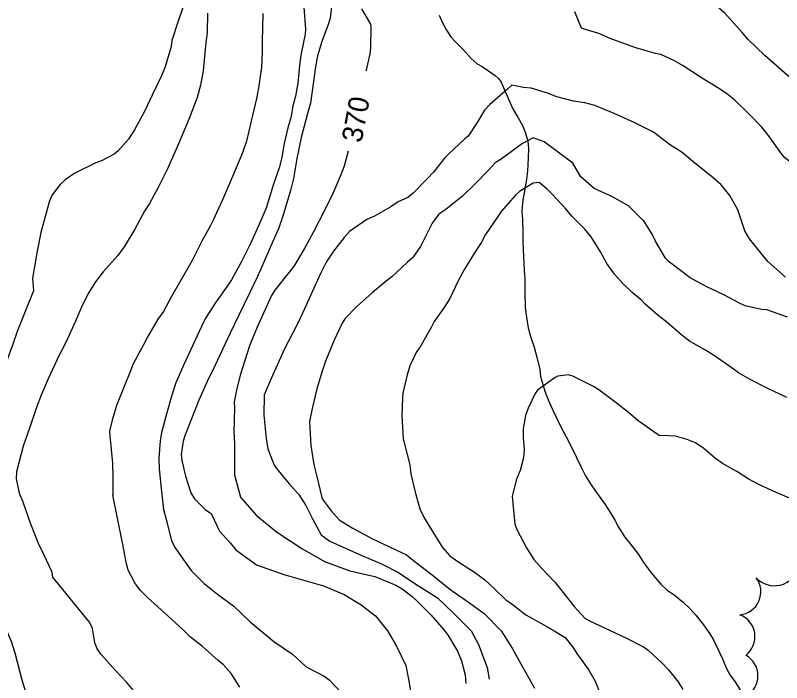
# Model space of a CAD drawing. Extents: x 287698 to 290158, y 5234163 to 5237182.
# Drawn here: x 287966.3 to 288079, y 5235026.1 to 5235124.3 of the extents above; entities that cross this region are included whole.
import ezdxf

# ---------------------------------------------------------------- set-up
doc = ezdxf.new("R2010")
doc.units = 0
for name, color, linetype in [('Niveau 1', 7, 'Continuous'), ('Niveau 2', 7, 'Continuous'), ('Niveau 4', 7, 'Continuous'), ('Niveau 44', 7, 'Continuous')]:
    doc.layers.add(name, color=color, linetype=linetype)

msp = doc.modelspace()

# ---------------------------------------------------------------- linework, layer by layer
at = {"layer": 'Niveau 1'}
for points in [[(287991.17, 5235126.2), (287990.23, 5235123.51), (287989.31, 5235120.63), (287989.19, 5235119.75), (287988.32, 5235116.75), (287987.79, 5235115.43), (287986.41, 5235112.58), (287985.33, 5235110.3), (287983.8, 5235107.51), (287982.92, 5235106.12), (287981.41, 5235104.4), (287980.81, 5235103.91), (287979.05, 5235102.96), (287978.1, 5235102.62)], [(288017.18, 5235125.32), (288018.53, 5235123.05), (288018.57, 5235122.72), (288018.53, 5235119.57), (288018.43, 5235118.67), (288017.86, 5235116.28), (288017.83, 5235116.15)], [(288049.54, 5235122.45), (288048.58, 5235124.84)], [(288083.7, 5235100.21), (288081.25, 5235102.14), (288080.84, 5235102.35), (288079.48, 5235103.38), (288078.72, 5235104.29), (288077.2, 5235106.47), (288076.07, 5235107.9), (288074.32, 5235109.71), (288072.12, 5235111.85), (288070.88, 5235112.86), (288069.64, 5235113.67), (288067.22, 5235115.17), (288064.51, 5235116.93), (288063.23, 5235117.65), (288061.24, 5235118.56), (288060.47, 5235118.71), (288057.53, 5235119.54), (288056.35, 5235119.99), (288053.76, 5235120.92), (288052.09, 5235121.65), (288050.3, 5235122.22), (288049.54, 5235122.45)], [(288015.23, 5235104.33), (288014.63, 5235102.15), (288014.15, 5235100.88), (288012.96, 5235098.13), (288011.77, 5235095.61), (288010.15, 5235092.46), (288008.85, 5235090.14), (288007.28, 5235087.47), (288006.55, 5235086.53), (288004.42, 5235083.88), (288003.93, 5235083.11), (288003, 5235081.04), (288001.86, 5235078.44), (288000.76, 5235075.84), (288000.36, 5235074.6), (287999.38, 5235071.54), (287998.83, 5235069.4), (287998.48, 5235067.44), (287998.49, 5235066.52), (287998.43, 5235063.03), (287998.53, 5235061.31), (287998.51, 5235056.7), (287999.4, 5235053.42), (288001.72, 5235050.78), (288004.67, 5235048.32)], [(287978.1, 5235102.62), (287975.04, 5235101.1), (287973.58, 5235100.15), (287972.84, 5235099.46), (287971.67, 5235097.94), (287971.28, 5235097.03), (287970.01, 5235092.37), (287969.48, 5235089.63), (287968.8, 5235085.64), (287968.92, 5235083.81)], [(287968.92, 5235083.81), (287967.82, 5235080.98), (287966.55, 5235077.83), (287965.83, 5235075.8), (287964.83, 5235073.01), (287964.55, 5235071.93), (287963.82, 5235069.36), (287962.66, 5235065.82), (287962.11, 5235064.51), (287961.03, 5235061.94), (287959.93, 5235058.83), (287959.68, 5235057.74), (287959.58, 5235054.98), (287959.64, 5235053.05), (287959.85, 5235048.74), (287960.04, 5235047.14), (287960.64, 5235044.41), (287961.23, 5235042.67), (287962.9, 5235038.63), (287964.35, 5235035.27), (287965.64, 5235032.22), (287966.17, 5235030.5), (287967.23, 5235026.56), (287967.82, 5235024.63)], [(288004.67, 5235048.32), (288008.42, 5235045.86), (288011.76, 5235043.97), (288015.5, 5235042.6), (288019.14, 5235041.74), (288022.23, 5235040.48), (288023.16, 5235039.94), (288024.66, 5235038.8), (288025.41, 5235038.07), (288027.37, 5235036.1), (288029.36, 5235033.85), (288029.96, 5235033.05), (288031.3, 5235030.77), (288031.92, 5235029.33), (288032.46, 5235027.27), (288032.53, 5235026.01)]]:
    msp.add_lwpolyline(points, dxfattribs=at)
at = {"layer": 'Niveau 2'}
for points in [[(288097.52, 5235102.15), (288096.03, 5235103.26), (288094.8, 5235104.31), (288092.12, 5235106.27), (288089.04, 5235108.36), (288086.33, 5235110.27), (288084.89, 5235111.43), (288081.25, 5235114.31), (288079.42, 5235115.87), (288076.52, 5235118.43), (288074.03, 5235120.86), (288073.18, 5235121.83), (288070.66, 5235124.67), (288068.44, 5235126.62), (288066.44, 5235128.22), (288063.14, 5235130.76), (288061.56, 5235132.08), (288058.14, 5235134.82), (288056.15, 5235135.95), (288053.11, 5235137.55), (288052.01, 5235138.29), (288050.96, 5235139.22), (288047.59, 5235142.1)], [(288008.7, 5235125.55), (288008.96, 5235122.3), (288008.93, 5235121.56), (288008.26, 5235118.5), (288008.07, 5235116.97), (288007.85, 5235114.34), (288007.5, 5235112.46), (288007.1, 5235111.03), (288006.84, 5235109.47), (288006.35, 5235107.78), (288005.82, 5235105.48), (288005.47, 5235103.47), (288005.12, 5235102.04), (288004.22, 5235099.36), (288003.16, 5235095.97), (288002.04, 5235093.38), (288000.89, 5235090.88), (287999.5, 5235088), (287998.06, 5235085.4), (287997.56, 5235084.69), (287995.75, 5235082.13), (287994.22, 5235079.76), (287993.64, 5235078.53), (287992.36, 5235075.79), (287991.04, 5235072.95), (287989.89, 5235070.24), (287989.3, 5235068.45), (287988.55, 5235065.86), (287987.77, 5235062.95), (287987.58, 5235061.73), (287987.38, 5235059.15), (287987.43, 5235057.58), (287987.71, 5235054.72), (287988.05, 5235051.59), (287988.54, 5235049.8), (287989.26, 5235047.02), (287989.76, 5235045.99), (287991.03, 5235044.21), (287992.11, 5235042.61), (287994.05, 5235040.74), (287995.99, 5235039.16), (287998.4, 5235037.4), (288000.83, 5235035.06), (288004.32, 5235032.18)], [(288012.79, 5235125.58), (288012.58, 5235123.92), (288012.28, 5235123.02), (288011.35, 5235120.51), (288010.74, 5235118.37), (288010.42, 5235116.77), (288010.1, 5235114.27), (288009.68, 5235111.42), (288009.22, 5235109.7), (288008.34, 5235106.38), (288007.69, 5235103.27), (288007.19, 5235100.35), (288006.75, 5235098.55), (288005.61, 5235094.77), (288004.96, 5235092.91), (288004.08, 5235090.97), (288002.9, 5235088.24), (288001.88, 5235085.9), (288000.75, 5235083.57), (287999.17, 5235080.23), (287997.86, 5235077.58), (287996.72, 5235075.17), (287995.68, 5235072.85), (287994.51, 5235070.46), (287993.28, 5235067.7), (287992.18, 5235064.96), (287991.23, 5235062.62), (287990.94, 5235061.66), (287990.65, 5235059.75), (287990.74, 5235058.81), (287991.3, 5235056.54), (287992.1, 5235054.07), (287992.64, 5235053.2), (287994.25, 5235051.58), (287995.1, 5235051), (287996.3, 5235048.41), (287997.87, 5235046.69), (287998.72, 5235045.68), (288001.76, 5235043.47), (288005.75, 5235042.03)], [(287994.55, 5235124.68), (287994.47, 5235121.87), (287994.23, 5235119.85), (287993.91, 5235116.18), (287993.51, 5235114.05), (287993.02, 5235112.26), (287991.83, 5235109.15), (287990.27, 5235105.42), (287988.67, 5235101.75), (287987.27, 5235099.01), (287986.01, 5235096.65), (287985.27, 5235095.51), (287983.84, 5235092.87), (287982.29, 5235090.26), (287981.36, 5235088.98), (287979.2, 5235086.57), (287978.07, 5235085.13), (287977.08, 5235083.57), (287976.14, 5235081.72), (287975.1, 5235079.33), (287973.69, 5235076.21), (287972.72, 5235074.33), (287971.1, 5235070.85), (287970.07, 5235068.45), (287969.45, 5235066.76), (287968.36, 5235063.6), (287967.43, 5235060.93), (287966.42, 5235057.16), (287966.37, 5235056.11), (287966.82, 5235054), (287967.38, 5235052.73), (287968.49, 5235049.49), (287969.64, 5235046.65), (287970.43, 5235045.04), (287971.58, 5235042.51), (287971.73, 5235041.72)], [(288002.66, 5235124.6), (288002.57, 5235120.46), (288002.6, 5235118.93), (288002.46, 5235116.65), (288002.06, 5235113.69), (288001.73, 5235112.12), (288000.97, 5235108.79), (288000.26, 5235105.83), (287999.68, 5235104.13), (287997.82, 5235099.71), (287996.73, 5235097.21), (287995.39, 5235094.19), (287994.96, 5235093.42), (287993.7, 5235091.09), (287992.28, 5235088.28), (287990.56, 5235085.27), (287989.24, 5235082.96), (287988.04, 5235080.77), (287987.23, 5235079.63), (287985.79, 5235077.19), (287985.11, 5235075.84), (287983.62, 5235073.06), (287983.19, 5235072.01), (287982.16, 5235069.49), (287981.17, 5235066.91), (287980.49, 5235064.78), (287980.13, 5235063.16), (287980.19, 5235062.47), (287980.57, 5235058.41), (287980.6, 5235056.44), (287980.59, 5235053.72)], [(288068.9, 5235100.46), (288066.23, 5235102.6), (288064.37, 5235104.17), (288062.5, 5235105.34), (288060.16, 5235107.14), (288059.58, 5235107.42), (288057.33, 5235108.57), (288054.39, 5235109.9), (288051.54, 5235111.05), (288050.03, 5235111.45), (288048.38, 5235111.7), (288045.94, 5235112.35), (288044.58, 5235112.9), (288042.15, 5235113.61), (288041.05, 5235113.71), (288039.3, 5235114.08), (288038.72, 5235113.55), (288036.05, 5235111.23), (288035.27, 5235110.37), (288034.22, 5235108.55), (288032.88, 5235106.56), (288032.39, 5235106.15), (288030.02, 5235103.98), (288029.4, 5235103.3), (288027.8, 5235101.27), (288026.85, 5235100.26), (288024.82, 5235098.2), (288024, 5235097.55), (288022.61, 5235096.89), (288021.5, 5235096.17), (288019.13, 5235094.79), (288017.99, 5235094.27), (288015.41, 5235092.55), (288014.65, 5235091.63), (288013.05, 5235089.61), (288012, 5235088.01), (288011.26, 5235086.53), (288010.19, 5235084.19), (288009.08, 5235081.79), (288007.88, 5235079.11), (288007.06, 5235077.51), (288005.83, 5235075.16), (288005.28, 5235073.91), (288004.12, 5235071.32), (288002.89, 5235068.49)], [(288056.46, 5235096.3), (288054, 5235097.7), (288051.4, 5235098.84), (288049.44, 5235100.57), (288048.3, 5235102.57), (288044.07, 5235105.75), (288042.45, 5235106.31), (288040.86, 5235105.47), (288037.76, 5235103.15), (288036.88, 5235102.65), (288035.82, 5235101.52), (288033.86, 5235099.5), (288032.05, 5235097.72), (288029.58, 5235095.75), (288028.56, 5235095.09), (288027.58, 5235093.77), (288027.27, 5235093.06), (288025.89, 5235090.33), (288024.77, 5235088.7), (288023.97, 5235088), (288021.64, 5235085.86), (288020.83, 5235085.22), (288018.77, 5235083.49), (288016.5, 5235081.47), (288014.74, 5235079.67), (288014.36, 5235079.02), (288013.19, 5235076.54), (288011.9, 5235073.44), (288011.4, 5235071.98), (288010.62, 5235069.37), (288009.92, 5235066.46)], [(288079.75, 5235068.11), (288076.89, 5235069.47), (288074.37, 5235070.73), (288072.65, 5235071.73), (288071.37, 5235072.66), (288068.84, 5235074.42), (288067.69, 5235075.09), (288065.44, 5235076.4), (288064.39, 5235077.21), (288062.1, 5235079.19), (288060.85, 5235080.15), (288058.93, 5235081.84), (288058.41, 5235082.44), (288057.01, 5235083.54), (288055.62, 5235084.87), (288054.41, 5235086.25), (288053.31, 5235087.84), (288052.37, 5235089.54), (288050.98, 5235091.74), (288050.03, 5235092.86), (288048.15, 5235094.78), (288047.2, 5235095.89), (288045.26, 5235098.04), (288044.5, 5235098.74), (288043.31, 5235099.75), (288042.43, 5235099.65), (288040.43, 5235098.41), (288039.8, 5235097.84), (288037.74, 5235095.45), (288037.17, 5235094.6), (288035.45, 5235092.09), (288034.86, 5235090.97), (288033.68, 5235089.15), (288032.35, 5235086.99), (288031.43, 5235085.27), (288030.17, 5235082.68), (288029.34, 5235081.36), (288027.88, 5235079.27), (288027.43, 5235078.4), (288025.76, 5235075.46), (288025.29, 5235074.81), (288024.32, 5235072.77), (288023.91, 5235071.41), (288023.27, 5235068.74), (288023.22, 5235068.07), (288023.14, 5235065.4), (288023.3, 5235062.04), (288023.54, 5235061.25), (288024.29, 5235058.18), (288024.44, 5235056.86), (288025.09, 5235054.16), (288025.78, 5235051.72), (288026.43, 5235050.36), (288027.64, 5235048.39), (288029.13, 5235046.01), (288030.19, 5235044.78), (288031.37, 5235043.95), (288033.97, 5235042.3), (288035.35, 5235041.25), (288036.65, 5235040.01), (288038.5, 5235038.27), (288039.1, 5235037.85), (288041.35, 5235036.13), (288042.35, 5235035.56), (288044.8, 5235034.2), (288047.15, 5235032.75), (288048.29, 5235031.37), (288048.88, 5235030.43), (288050.62, 5235027.96), (288051.56, 5235026.33), (288052.17, 5235024.86)], [(288079.58, 5235085.8), (288076.98, 5235088.1), (288076.14, 5235089.14), (288074.28, 5235091.43), (288073.57, 5235092.62), (288072.57, 5235095.71), (288071.36, 5235097.81), (288070.11, 5235099.38), (288068.9, 5235100.46)], [(288079.87, 5235079.93), (288076.84, 5235081.01), (288076.04, 5235081.05), (288073.62, 5235081.58), (288072.72, 5235082.01), (288070.49, 5235083.22), (288067.9, 5235084.45), (288065.54, 5235085.73), (288064.52, 5235086.47), (288062.31, 5235088.14), (288061.92, 5235088.62), (288060.46, 5235091.09), (288059.96, 5235092.15), (288058.71, 5235094.08), (288058.26, 5235094.56), (288056.46, 5235096.3)], [(288080.73, 5235053.01), (288078.2, 5235054.13), (288075.73, 5235055.22), (288074.07, 5235056.11), (288072.41, 5235057.19), (288070.31, 5235058.4), (288069.29, 5235059.13), (288067.56, 5235060.61), (288066.31, 5235061.41), (288065.09, 5235061.93), (288063.39, 5235062.41), (288062.41, 5235062.47), (288060.97, 5235062.48), (288060.21, 5235063.03), (288057.91, 5235064.65), (288056.48, 5235065.9), (288054.44, 5235067.46), (288052.12, 5235069.24), (288051.35, 5235069.7), (288048.3, 5235071.24), (288047.67, 5235071.41), (288046.07, 5235071.25), (288045.67, 5235071.06), (288043.1, 5235069.17), (288042.73, 5235068.67), (288041.7, 5235066.52), (288041.31, 5235065.44), (288040.98, 5235063.5), (288040.96, 5235062.23), (288041.12, 5235060.4), (288041.02, 5235059.22), (288040.54, 5235057.36), (288040, 5235056.06), (288039.36, 5235053.55), (288039.44, 5235052.54), (288039.77, 5235049.45), (288040.12, 5235048.57), (288041.48, 5235045.96), (288042.56, 5235044.23), (288043.72, 5235042.93), (288045.7, 5235040.87), (288046.67, 5235039.66), (288048.48, 5235037.35), (288050.07, 5235035.61), (288050.74, 5235035.22), (288053.7, 5235033.86), (288056.07, 5235032.71), (288058.66, 5235031.38), (288059.36, 5235030.89), (288061.4, 5235029.05), (288062.36, 5235028.02), (288063.8, 5235026.23), (288064.47, 5235025.11)], [(288002.89, 5235068.49), (288002.81, 5235065.49), (288003.16, 5235062.05), (288003.42, 5235060.54), (288004.34, 5235058.12), (288004.68, 5235057.65), (288006.56, 5235055.38), (288007.97, 5235053.82), (288009.01, 5235052.2), (288009.99, 5235050.22), (288011.27, 5235047.86)], [(288009.92, 5235066.46), (288009.53, 5235064.56), (288009.75, 5235061.05), (288010.16, 5235058.25), (288010.57, 5235056.65), (288011.4, 5235053.18)], [(287999.27, 5235025.48), (287998.03, 5235027.45), (287996.87, 5235028.77), (287996.1, 5235029.39), (287993.79, 5235031.44), (287992.05, 5235032.82), (287991.07, 5235033.79), (287988.7, 5235035.96), (287985.7, 5235038.65), (287984.63, 5235039.72), (287983.83, 5235040.8), (287982.89, 5235042.69), (287982.64, 5235043.59), (287982.01, 5235046.71), (287980.59, 5235053.72)], [(288011.4, 5235053.18), (288012.75, 5235051.41), (288013.91, 5235050.09), (288015.8, 5235048.89), (288018.82, 5235047.3), (288023.82, 5235044.93), (288025.08, 5235043.92)], [(288011.27, 5235047.86), (288012.53, 5235046.97), (288014.92, 5235045.89), (288017.32, 5235044.8), (288020.13, 5235043.62), (288022.63, 5235042.32), (288025.04, 5235040.72), (288028.38, 5235038.62), (288030.69, 5235036.4), (288033.32, 5235033.77), (288034.39, 5235031.73), (288035.7, 5235028.35), (288036, 5235026.65)], [(288025.08, 5235043.92), (288027.59, 5235042.01), (288030.21, 5235039.89), (288032.93, 5235037.99), (288035.23, 5235036.29), (288037.76, 5235033.75), (288039.35, 5235031.2), (288040.86, 5235028.45), (288042.67, 5235025.29)], [(288005.75, 5235042.03), (288011.62, 5235040.36), (288014.65, 5235039.08), (288017.14, 5235037.58), (288019.25, 5235035.98), (288021.04, 5235033.74), (288022.32, 5235031.5), (288023.72, 5235028.64), (288024.17, 5235026.38), (288024.52, 5235024.23)], [(287984.39, 5235024.09), (287982.69, 5235026.16), (287980.99, 5235027.92), (287978.92, 5235030.21), (287978.3, 5235031.11), (287977.98, 5235032.04), (287977.61, 5235034.11), (287977.2, 5235035.01), (287971.73, 5235041.72)], [(288004.32, 5235032.18), (288007.02, 5235030.32), (288009.04, 5235028.43), (288011.82, 5235027.04), (288012.44, 5235026.52), (288014.3, 5235024.57)]]:
    msp.add_lwpolyline(points, dxfattribs=at)
at = {"layer": 'Niveau 4'}
for points in [[(288028.62, 5235124.38), (288029.1, 5235123.22), (288029.7, 5235122.14), (288030.35, 5235121.2), (288031.03, 5235120.42), (288032.08, 5235119.38), (288033.32, 5235117.99), (288034.23, 5235117.2), (288034.96, 5235116.8), (288035.87, 5235116.2), (288036.85, 5235115.48), (288037.38, 5235115), (288037.73, 5235114.51), (288038.2, 5235113.5), (288038.98, 5235111.65), (288039.53, 5235110.48), (288040.25, 5235109.27), (288040.86, 5235108.14), (288041.28, 5235107.16), (288041.68, 5235105.81), (288041.75, 5235104.72), (288041.71, 5235103.39), (288041.62, 5235101.42), (288041.49, 5235100.23), (288041.42, 5235099.83), (288041.34, 5235099.38), (288041.12, 5235098.16), (288040.95, 5235097.17), (288040.79, 5235095.51), (288040.86, 5235094.36), (288040.91, 5235092.33), (288040.94, 5235091.06), (288041.02, 5235088.81), (288041.13, 5235086.83), (288041.2, 5235085.53), (288041.24, 5235083.47), (288041.29, 5235081.34), (288041.45, 5235079.9), (288041.72, 5235078.36), (288042.12, 5235076.94), (288042.6, 5235075.48), (288042.99, 5235074.05), (288043.45, 5235072.21), (288043.53, 5235071.21), (288043.66, 5235070.68), (288044.19, 5235069.03), (288044.68, 5235067.75), (288045.35, 5235066.21), (288046.51, 5235063.77)], [(288046.51, 5235063.77), (288047.29, 5235062.31), (288048.07, 5235060.77), (288048.82, 5235059.25), (288049.5, 5235057.86), (288050.16, 5235056.57), (288050.87, 5235055.39), (288051.63, 5235054.33), (288053.02, 5235052.34), (288053.9, 5235051.04), (288054.46, 5235050.06), (288055, 5235049), (288055.92, 5235047.52), (288056.58, 5235046.73), (288057.85, 5235045.12), (288058.43, 5235044.18), (288058.7, 5235043.82)], [(288058.7, 5235043.82), (288059.71, 5235042.45), (288060.34, 5235041.63), (288061.23, 5235040.6), (288062.18, 5235039.76), (288063.19, 5235039.03), (288064.58, 5235037.92), (288065.56, 5235036.97), (288066.36, 5235036.06), (288067.5, 5235034.63), (288068.44, 5235033.31), (288068.98, 5235032.42), (288069.49, 5235031.4), (288070.31, 5235029.63), (288070.85, 5235028.32), (288071.43, 5235027.25), (288072.1, 5235026.3), (288072.97, 5235024.97)]]:
    msp.add_lwpolyline(points, dxfattribs=at)
at = {"layer": 'Niveau 44'}
for centre, major_axis, ratio, start_param, end_param in [((288077.93, 5235044.05), (1, 3.52), 0.999985, 2.592799, 4.722414), ((288072.54, 5235039.5), (3.12, -1.37), 0.999994, 5.218241, 7.350531), ((288071.63, 5235032.88), (3.45, 0.2), 0.999499, 5.309954, 7.433288), ((288072.08, 5235027.13), (3.44, 0.03), 0.999862, 5.216865, 7.345868)]:
    msp.add_ellipse(centre, major_axis=major_axis, ratio=ratio, start_param=start_param, end_param=end_param, dxfattribs=at)

# ---------------------------------------------------------------- texts
at = {"layer": 'Niveau 1'}
msp.add_text('370', height=3, rotation=79.3262, dxfattribs=at).set_placement((288017.19, 5235105.48))

doc.saveas('drawing.dxf')
